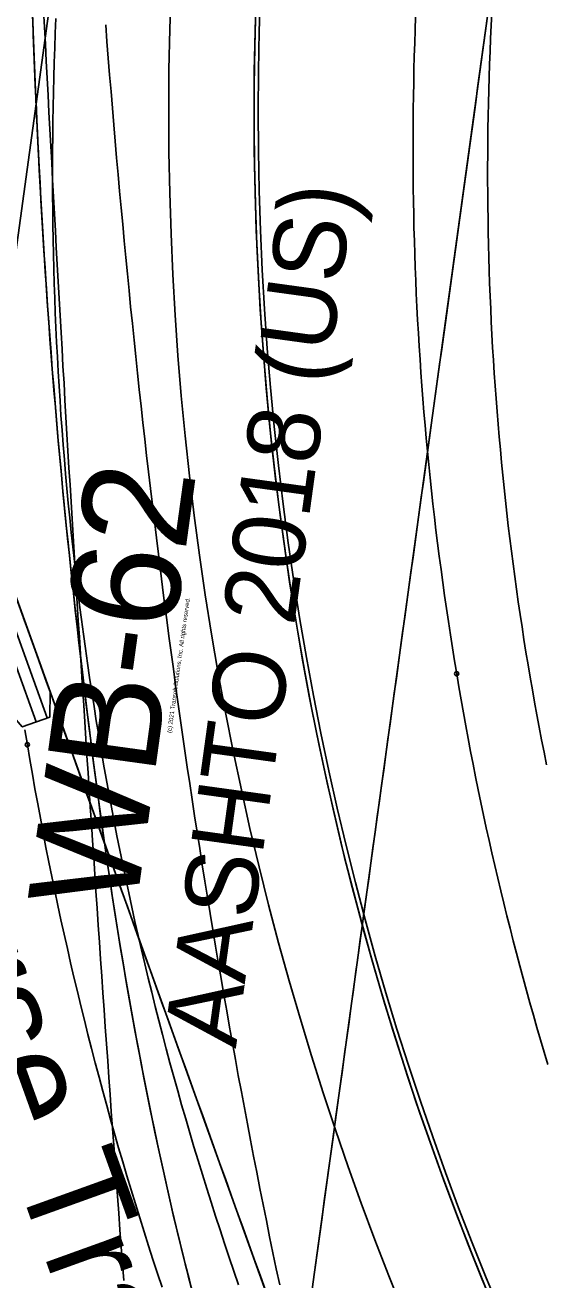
# Model space of a CAD drawing. Extents: x -14 to 1565148, y -25 to 642856.
# Drawn here: x 1564770.18 to 1564780.33, y 636462.29 to 636486.78 of the extents above; entities that cross this region are included whole.
import ezdxf

# ---------------------------------------------------------------- set-up
doc = ezdxf.new("R2010")
doc.units = 0
for name, color, linetype in [('CM_Corridor_Conceptual', 7, 'Continuous'), ('DR_P_Headwall', 7, 'Continuous'), ('GE_P_Alignment_100_Stations', 7, 'Continuous'), ('GE_P_Driveway_CL', 7, 'Continuous'), ('GE_X_Alignment', 7, 'Continuous'), ('PV_P_EOP', 7, 'Continuous'), ('TR_Turning_Path22', 7, 'Continuous'), ('TR_Turning_Path28', 7, 'Continuous'), ('TR_Turning_Path28 - Copy-1', 7, 'Continuous')]:
    doc.layers.add(name, color=color, linetype=linetype)

msp = doc.modelspace()

# ---------------------------------------------------------------- linework, layer by layer
at = {"layer": 'CM_Corridor_Conceptual'}
for p, q in [((1564778.392, 636452.302), (1564766.204, 636486.176)), ((1564770.394, 636473.177), (1564769.276, 636476.282)), ((1564770.609, 636473.255), (1564769.492, 636476.36))]:
    msp.add_line(p, q, dxfattribs=at)
msp.add_lwpolyline([(1564770.663, 636473.274), (1564770.125, 636473.08), (1564769.806, 636473.456), (1564769.002, 636475.692), (1564769.007, 636476.185), (1564769.546, 636476.379), (1564769.864, 636476.003), (1564770.669, 636473.767)], close=True, dxfattribs=at)
msp.add_lwpolyline([(1564770.152, 636475.202), (1564770.265, 636474.89), (1564770.377, 636474.577), (1564770.49, 636474.264), (1564770.602, 636473.951), (1564770.715, 636473.639), (1564770.827, 636473.326), (1564770.94, 636473.013), (1564771.052, 636472.7), (1564771.165, 636472.387), (1564771.278, 636472.075), (1564771.39, 636471.762), (1564771.503, 636471.449), (1564771.615, 636471.137), (1564771.728, 636470.824), (1564771.841, 636470.511), (1564771.953, 636470.198), (1564772.066, 636469.886), (1564772.178, 636469.573), (1564772.291, 636469.26), (1564772.404, 636468.948), (1564772.516, 636468.635), (1564772.629, 636468.322), (1564772.742, 636468.01), (1564772.854, 636467.697), (1564772.967, 636467.384), (1564773.08, 636467.072), (1564773.192, 636466.759), (1564773.305, 636466.446), (1564773.418, 636466.134), (1564773.53, 636465.821), (1564773.643, 636465.508), (1564773.756, 636465.196), (1564773.869, 636464.883), (1564773.981, 636464.571), (1564774.094, 636464.258), (1564774.207, 636463.945), (1564774.32, 636463.633), (1564774.432, 636463.32), (1564774.545, 636463.008), (1564774.658, 636462.695), (1564774.771, 636462.383), (1564774.884, 636462.07)], dxfattribs=at)
at = {"layer": 'DR_P_Headwall'}
for points in [[(1564770.327, 636486.979), (1564770.339, 636486.652), (1564770.351, 636486.324), (1564770.364, 636485.995), (1564770.377, 636485.666), (1564770.391, 636485.338), (1564770.406, 636485.008), (1564770.421, 636484.679), (1564770.437, 636484.35), (1564770.454, 636484.02), (1564770.472, 636483.69), (1564770.49, 636483.361), (1564770.509, 636483.031), (1564770.528, 636482.701), (1564770.549, 636482.37), (1564770.57, 636482.04), (1564770.592, 636481.71), (1564770.614, 636481.38), (1564770.638, 636481.05), (1564770.662, 636480.72), (1564770.687, 636480.389), (1564770.712, 636480.059), (1564770.739, 636479.729), (1564770.766, 636479.399), (1564770.794, 636479.069), (1564770.823, 636478.739), (1564770.852, 636478.409), (1564770.883, 636478.079), (1564770.914, 636477.75), (1564770.946, 636477.42), (1564770.979, 636477.09), (1564771.012, 636476.761), (1564771.047, 636476.432), (1564771.082, 636476.102), (1564771.117, 636475.773), (1564771.153, 636475.443), (1564771.19, 636475.113), (1564771.227, 636474.782), (1564771.265, 636474.452), (1564771.304, 636474.122), (1564771.343, 636473.791), (1564771.383, 636473.461), (1564771.423, 636473.13), (1564771.465, 636472.8), (1564771.507, 636472.469), (1564771.55, 636472.139), (1564771.594, 636471.808), (1564771.639, 636471.478), (1564771.685, 636471.148), (1564771.731, 636470.818), (1564771.779, 636470.489), (1564771.828, 636470.159), (1564771.878, 636469.83), (1564771.929, 636469.501), (1564771.981, 636469.173), (1564772.034, 636468.844), (1564772.088, 636468.516), (1564772.143, 636468.189), (1564772.2, 636467.862), (1564772.258, 636467.535), (1564772.317, 636467.208), (1564772.377, 636466.882), (1564772.439, 636466.557), (1564772.502, 636466.232), (1564772.566, 636465.907), (1564772.632, 636465.583), (1564772.699, 636465.259), (1564772.767, 636464.936), (1564772.837, 636464.613), (1564772.908, 636464.291), (1564772.981, 636463.969), (1564773.055, 636463.648), (1564773.131, 636463.327), (1564773.208, 636463.007), (1564773.287, 636462.688), (1564773.367, 636462.369), (1564773.449, 636462.051)], [(1564770.329, 636486.917), (1564770.341, 636486.588), (1564770.353, 636486.26), (1564770.366, 636485.931), (1564770.379, 636485.601), (1564770.394, 636485.272), (1564770.409, 636484.942), (1564770.424, 636484.612), (1564770.44, 636484.282), (1564770.457, 636483.952), (1564770.475, 636483.622), (1564770.493, 636483.291), (1564770.513, 636482.961), (1564770.532, 636482.63), (1564770.553, 636482.299), (1564770.574, 636481.969), (1564770.596, 636481.638), (1564770.619, 636481.307), (1564770.643, 636480.977), (1564770.667, 636480.646), (1564770.692, 636480.315), (1564770.718, 636479.985), (1564770.745, 636479.654), (1564770.772, 636479.323), (1564770.8, 636478.993), (1564770.83, 636478.663), (1564770.859, 636478.332), (1564770.89, 636478.002), (1564770.921, 636477.672), (1564770.953, 636477.342), (1564770.986, 636477.012), (1564771.02, 636476.682), (1564771.055, 636476.352), (1564771.09, 636476.022), (1564771.126, 636475.692), (1564771.162, 636475.362), (1564771.199, 636475.032), (1564771.236, 636474.701), (1564771.274, 636474.37), (1564771.313, 636474.04), (1564771.352, 636473.709), (1564771.393, 636473.378), (1564771.433, 636473.047), (1564771.475, 636472.716), (1564771.518, 636472.385), (1564771.561, 636472.055), (1564771.605, 636471.724), (1564771.65, 636471.394), (1564771.696, 636471.064), (1564771.743, 636470.734), (1564771.791, 636470.404), (1564771.84, 636470.074), (1564771.89, 636469.745), (1564771.942, 636469.416), (1564771.994, 636469.087), (1564772.047, 636468.759), (1564772.102, 636468.431), (1564772.158, 636468.103), (1564772.215, 636467.776), (1564772.273, 636467.449), (1564772.333, 636467.122), (1564772.393, 636466.796), (1564772.455, 636466.47), (1564772.519, 636466.145), (1564772.583, 636465.82), (1564772.649, 636465.496), (1564772.717, 636465.172), (1564772.786, 636464.848), (1564772.856, 636464.526), (1564772.928, 636464.203), (1564773.001, 636463.881), (1564773.076, 636463.56), (1564773.152, 636463.239), (1564773.229, 636462.919), (1564773.309, 636462.6), (1564773.389, 636462.28)]]:
    msp.add_lwpolyline(points, dxfattribs=at)
msp.add_arc((1564877.338, 636484.105), 111.888, 180.39704, 201.6728, dxfattribs=at)
at = {"layer": 'GE_P_Alignment_100_Stations'}
for p, q in [((1564772.301, 636499.036), (1564765.743, 636451.487)), ((1564774.163, 636450.325), (1564780.721, 636497.875))]:
    msp.add_line(p, q, dxfattribs=at)
msp.add_lwpolyline([(1564779.215, 636486.953), (1564779.176, 636486.673), (1564779.137, 636486.393), (1564779.099, 636486.113), (1564779.06, 636485.832), (1564779.021, 636485.552), (1564778.983, 636485.271), (1564778.944, 636484.989), (1564778.905, 636484.708), (1564778.866, 636484.426), (1564778.827, 636484.144), (1564778.788, 636483.862), (1564778.749, 636483.579), (1564778.71, 636483.296), (1564778.671, 636483.013), (1564778.632, 636482.73), (1564778.593, 636482.446), (1564778.554, 636482.162), (1564778.515, 636481.877), (1564778.475, 636481.593), (1564778.436, 636481.308), (1564778.397, 636481.022), (1564778.357, 636480.736), (1564778.318, 636480.45), (1564778.278, 636480.163), (1564778.239, 636479.876), (1564778.199, 636479.589), (1564778.159, 636479.301), (1564778.119, 636479.012), (1564778.08, 636478.723), (1564778.04, 636478.434), (1564778, 636478.145), (1564777.96, 636477.854), (1564777.92, 636477.564), (1564777.879, 636477.273), (1564777.839, 636476.981), (1564777.799, 636476.689), (1564777.759, 636476.396), (1564777.718, 636476.103), (1564777.678, 636475.809), (1564777.637, 636475.515), (1564777.596, 636475.22), (1564777.556, 636474.925), (1564777.515, 636474.629), (1564777.474, 636474.332), (1564777.433, 636474.035), (1564777.392, 636473.737), (1564777.351, 636473.439), (1564777.31, 636473.14), (1564777.268, 636472.84), (1564777.227, 636472.54), (1564777.185, 636472.239), (1564777.144, 636471.938), (1564777.102, 636471.635), (1564777.06, 636471.332), (1564777.018, 636471.029), (1564776.976, 636470.724), (1564776.934, 636470.419), (1564776.892, 636470.114), (1564776.85, 636469.807), (1564776.807, 636469.5), (1564776.765, 636469.192), (1564776.722, 636468.883), (1564776.68, 636468.574), (1564776.637, 636468.263), (1564776.594, 636467.952), (1564776.551, 636467.64), (1564776.508, 636467.328), (1564776.465, 636467.014), (1564776.421, 636466.7), (1564776.378, 636466.384), (1564776.334, 636466.068), (1564776.29, 636465.751), (1564776.247, 636465.433), (1564776.203, 636465.114), (1564776.158, 636464.795), (1564776.114, 636464.474), (1564776.07, 636464.153), (1564776.025, 636463.83), (1564775.981, 636463.507), (1564775.936, 636463.182), (1564775.891, 636462.857), (1564775.846, 636462.53), (1564775.801, 636462.203)], dxfattribs=at)
at = {"layer": 'GE_P_Driveway_CL'}
msp.add_arc((1564834.986, 636485.101), 60.333, 360, 269.30622, dxfattribs=at)
msp.add_arc((1564834.986, 636485.101), 60.333, 360, 269.30622, dxfattribs=at)
at = {"layer": 'GE_X_Alignment'}
msp.add_circle((1564834.986, 636485.101), 60.25, dxfattribs=at)
at = {"layer": 'PV_P_EOP'}
for radius in [62, 60.333, 60.25]:
    msp.add_circle((1564834.986, 636485.101), radius, dxfattribs=at)
at = {"layer": 'TR_Turning_Path22'}
for points in [[(1564770.543, 636487.064), (1564770.56, 636486.734), (1564770.577, 636486.403), (1564770.594, 636486.072), (1564770.612, 636485.741), (1564770.629, 636485.411), (1564770.646, 636485.08), (1564770.664, 636484.749), (1564770.682, 636484.418), (1564770.7, 636484.088), (1564770.717, 636483.757), (1564770.735, 636483.426), (1564770.754, 636483.095), (1564770.772, 636482.765), (1564770.79, 636482.434), (1564770.809, 636482.103), (1564770.827, 636481.773), (1564770.846, 636481.442), (1564770.865, 636481.111), (1564770.883, 636480.78), (1564770.902, 636480.45), (1564770.921, 636480.119), (1564770.941, 636479.788), (1564770.96, 636479.458), (1564770.979, 636479.127), (1564770.999, 636478.796), (1564771.018, 636478.466), (1564771.038, 636478.135), (1564771.058, 636477.805), (1564771.078, 636477.474), (1564771.098, 636477.143), (1564771.118, 636476.813), (1564771.138, 636476.482), (1564771.159, 636476.152), (1564771.179, 636475.821), (1564771.2, 636475.49), (1564771.22, 636475.16), (1564771.241, 636474.829), (1564771.262, 636474.499), (1564771.283, 636474.168), (1564771.304, 636473.838), (1564771.325, 636473.507), (1564771.346, 636473.177), (1564771.368, 636472.846), (1564771.389, 636472.515), (1564771.411, 636472.185), (1564771.433, 636471.854), (1564771.454, 636471.524), (1564771.476, 636471.193), (1564771.498, 636470.863), (1564771.521, 636470.532), (1564771.543, 636470.202), (1564771.565, 636469.872), (1564771.588, 636469.541), (1564771.61, 636469.211), (1564771.633, 636468.88), (1564771.656, 636468.55), (1564771.678, 636468.219), (1564771.701, 636467.889), (1564771.725, 636467.559), (1564771.748, 636467.228), (1564771.771, 636466.898), (1564771.794, 636466.567), (1564771.818, 636466.237), (1564771.841, 636465.907), (1564771.865, 636465.576), (1564771.889, 636465.246), (1564771.913, 636464.915), (1564771.937, 636464.585), (1564771.961, 636464.255), (1564771.985, 636463.924), (1564772.01, 636463.594), (1564772.034, 636463.264), (1564772.059, 636462.934), (1564772.083, 636462.603)], [(1564771.755, 636486.783), (1564771.78, 636486.457), (1564771.806, 636486.133), (1564771.832, 636485.808), (1564771.859, 636485.483), (1564771.886, 636485.159), (1564771.913, 636484.834), (1564771.941, 636484.51), (1564771.969, 636484.186), (1564771.998, 636483.862), (1564772.027, 636483.538), (1564772.057, 636483.214), (1564772.087, 636482.891), (1564772.117, 636482.568), (1564772.148, 636482.244), (1564772.179, 636481.921), (1564772.211, 636481.598), (1564772.243, 636481.276), (1564772.276, 636480.953), (1564772.309, 636480.63), (1564772.343, 636480.308), (1564772.377, 636479.986), (1564772.411, 636479.664), (1564772.447, 636479.342), (1564772.482, 636479.02), (1564772.518, 636478.698), (1564772.555, 636478.377), (1564772.592, 636478.056), (1564772.63, 636477.734), (1564772.668, 636477.413), (1564772.706, 636477.093), (1564772.745, 636476.772), (1564772.785, 636476.451), (1564772.825, 636476.131), (1564772.866, 636475.811), (1564772.907, 636475.49), (1564772.949, 636475.171), (1564772.991, 636474.851), (1564773.034, 636474.531), (1564773.077, 636474.212), (1564773.121, 636473.892), (1564773.166, 636473.573), (1564773.211, 636473.254), (1564773.256, 636472.935), (1564773.303, 636472.616), (1564773.349, 636472.298), (1564773.396, 636471.979), (1564773.444, 636471.661), (1564773.493, 636471.343), (1564773.542, 636471.025), (1564773.591, 636470.708), (1564773.641, 636470.39), (1564773.692, 636470.072), (1564773.743, 636469.755), (1564773.795, 636469.438), (1564773.848, 636469.121), (1564773.901, 636468.804), (1564773.954, 636468.488), (1564774.008, 636468.171), (1564774.063, 636467.855), (1564774.119, 636467.539), (1564774.175, 636467.223), (1564774.231, 636466.907), (1564774.288, 636466.592), (1564774.346, 636466.277), (1564774.405, 636465.961), (1564774.464, 636465.646), (1564774.523, 636465.331), (1564774.584, 636465.017), (1564774.645, 636464.702), (1564774.706, 636464.388), (1564774.768, 636464.074), (1564774.831, 636463.76), (1564774.894, 636463.446), (1564774.958, 636463.132), (1564775.023, 636462.819), (1564775.088, 636462.506), (1564775.154, 636462.193)], [(1564772.083, 636462.603), (1564772.108, 636462.275)]]:
    msp.add_lwpolyline(points, dxfattribs=at)
msp.add_circle((1564772.083, 636462.603), 0.0417, dxfattribs=at)
msp.add_circle((1564772.083, 636462.603), 0.0417, dxfattribs=at)
at = {"layer": 'TR_Turning_Path28'}
for points in [[(1564777.81, 636486.939), (1564777.8, 636486.682), (1564777.791, 636486.425), (1564777.783, 636486.168), (1564777.776, 636485.911), (1564777.771, 636485.654), (1564777.766, 636485.397), (1564777.762, 636485.139), (1564777.76, 636484.882), (1564777.758, 636484.625), (1564777.758, 636484.367), (1564777.758, 636484.11), (1564777.76, 636483.853), (1564777.763, 636483.595), (1564777.766, 636483.338), (1564777.771, 636483.081), (1564777.777, 636482.824), (1564777.784, 636482.566), (1564777.792, 636482.309), (1564777.801, 636482.052), (1564777.812, 636481.795), (1564777.823, 636481.538), (1564777.835, 636481.28), (1564777.849, 636481.023), (1564777.863, 636480.766), (1564777.879, 636480.509), (1564777.895, 636480.253), (1564777.913, 636479.996), (1564777.931, 636479.739), (1564777.951, 636479.482), (1564777.972, 636479.226), (1564777.994, 636478.969), (1564778.017, 636478.713), (1564778.041, 636478.457), (1564778.066, 636478.2), (1564778.092, 636477.944), (1564778.119, 636477.688), (1564778.148, 636477.432), (1564778.177, 636477.176), (1564778.207, 636476.921), (1564778.239, 636476.665), (1564778.271, 636476.41), (1564778.305, 636476.154), (1564778.339, 636475.899), (1564778.375, 636475.644), (1564778.412, 636475.389), (1564778.449, 636475.135), (1564778.488, 636474.88), (1564778.528, 636474.626), (1564778.569, 636474.371), (1564778.611, 636474.117)], [(1564778.611, 636474.117), (1564778.654, 636473.863), (1564778.698, 636473.61), (1564778.743, 636473.357), (1564778.789, 636473.105), (1564778.836, 636472.853), (1564778.884, 636472.603), (1564778.932, 636472.353), (1564778.982, 636472.104), (1564779.033, 636471.855), (1564779.084, 636471.608), (1564779.137, 636471.36), (1564779.19, 636471.113), (1564779.244, 636470.867), (1564779.3, 636470.62), (1564779.356, 636470.374), (1564779.414, 636470.129), (1564779.472, 636469.884), (1564779.531, 636469.639), (1564779.592, 636469.394), (1564779.653, 636469.15), (1564779.715, 636468.907), (1564779.779, 636468.664), (1564779.843, 636468.421), (1564779.908, 636468.178), (1564779.974, 636467.936), (1564780.041, 636467.695), (1564780.11, 636467.454), (1564780.179, 636467.213), (1564780.249, 636466.973), (1564780.32, 636466.733), (1564780.392, 636466.493)], [(1564770.177, 636473.022), (1564770.225, 636472.733)], [(1564770.225, 636472.733), (1564770.273, 636472.444), (1564770.323, 636472.156), (1564770.374, 636471.869), (1564770.427, 636471.582), (1564770.48, 636471.297), (1564770.534, 636471.012), (1564770.589, 636470.727), (1564770.646, 636470.444), (1564770.703, 636470.162), (1564770.762, 636469.88), (1564770.821, 636469.598), (1564770.882, 636469.317), (1564770.944, 636469.036), (1564771.007, 636468.755), (1564771.071, 636468.475), (1564771.136, 636468.196), (1564771.203, 636467.916), (1564771.27, 636467.637), (1564771.339, 636467.358), (1564771.409, 636467.08), (1564771.48, 636466.802), (1564771.552, 636466.525), (1564771.625, 636466.248), (1564771.7, 636465.971), (1564771.775, 636465.695), (1564771.852, 636465.419), (1564771.929, 636465.144), (1564772.008, 636464.869), (1564772.088, 636464.594), (1564772.169, 636464.32), (1564772.252, 636464.047), (1564772.335, 636463.773), (1564772.419, 636463.501), (1564772.505, 636463.228), (1564772.592, 636462.956), (1564772.679, 636462.685), (1564772.768, 636462.414), (1564772.858, 636462.144)]]:
    msp.add_lwpolyline(points, dxfattribs=at)
for centre in [(1564778.611, 636474.117), (1564778.611, 636474.117), (1564770.225, 636472.733), (1564770.225, 636472.733)]:
    msp.add_circle(centre, 0.0417, dxfattribs=at)
msp.add_arc((1564840.393, 636484.698), 81.107, 162.2375, 235.00942, dxfattribs=at)
at = {"layer": 'TR_Turning_Path28 - Copy-1'}
for points in [[(1564779.298, 636487.022), (1564779.285, 636486.769), (1564779.274, 636486.517), (1564779.263, 636486.265), (1564779.254, 636486.013), (1564779.245, 636485.761), (1564779.238, 636485.509), (1564779.232, 636485.257), (1564779.227, 636485.005), (1564779.222, 636484.753), (1564779.219, 636484.501), (1564779.217, 636484.249), (1564779.216, 636483.998), (1564779.216, 636483.746), (1564779.218, 636483.495), (1564779.22, 636483.244), (1564779.223, 636482.992), (1564779.227, 636482.741), (1564779.233, 636482.49), (1564779.239, 636482.239), (1564779.247, 636481.989), (1564779.255, 636481.738), (1564779.265, 636481.488), (1564779.276, 636481.237), (1564779.288, 636480.987), (1564779.3, 636480.737), (1564779.314, 636480.487), (1564779.329, 636480.237), (1564779.345, 636479.987), (1564779.362, 636479.738), (1564779.38, 636479.488), (1564779.4, 636479.239), (1564779.42, 636478.99), (1564779.441, 636478.741), (1564779.464, 636478.493), (1564779.487, 636478.244), (1564779.512, 636477.996), (1564779.537, 636477.747), (1564779.564, 636477.5), (1564779.591, 636477.252), (1564779.62, 636477.004), (1564779.65, 636476.757), (1564779.681, 636476.51), (1564779.713, 636476.263), (1564779.745, 636476.016), (1564779.779, 636475.769), (1564779.815, 636475.523), (1564779.851, 636475.277), (1564779.888, 636475.031), (1564779.926, 636474.785), (1564779.965, 636474.54), (1564780.005, 636474.295), (1564780.047, 636474.05), (1564780.089, 636473.805), (1564780.133, 636473.561), (1564780.177, 636473.317), (1564780.223, 636473.073), (1564780.269, 636472.83), (1564780.317, 636472.586), (1564780.365, 636472.343)], [(1564770.783, 636486.909), (1564770.771, 636486.621), (1564770.76, 636486.333), (1564770.75, 636486.045), (1564770.742, 636485.757), (1564770.734, 636485.47), (1564770.728, 636485.182), (1564770.724, 636484.894), (1564770.72, 636484.607), (1564770.718, 636484.319), (1564770.716, 636484.032), (1564770.716, 636483.744), (1564770.718, 636483.457), (1564770.72, 636483.17), (1564770.724, 636482.883), (1564770.729, 636482.596), (1564770.735, 636482.309), (1564770.742, 636482.022), (1564770.751, 636481.735), (1564770.76, 636481.448), (1564770.771, 636481.161), (1564770.783, 636480.875), (1564770.797, 636480.589), (1564770.811, 636480.302), (1564770.827, 636480.016), (1564770.844, 636479.73), (1564770.863, 636479.444), (1564770.882, 636479.159), (1564770.903, 636478.873), (1564770.925, 636478.588), (1564770.948, 636478.302), (1564770.972, 636478.017), (1564770.998, 636477.732), (1564771.024, 636477.447), (1564771.052, 636477.163), (1564771.082, 636476.878), (1564771.112, 636476.594), (1564771.144, 636476.31), (1564771.177, 636476.026), (1564771.211, 636475.742), (1564771.246, 636475.459), (1564771.282, 636475.176), (1564771.32, 636474.893), (1564771.359, 636474.61), (1564771.399, 636474.327), (1564771.44, 636474.045), (1564771.483, 636473.763), (1564771.527, 636473.481), (1564771.572, 636473.199), (1564771.618, 636472.918), (1564771.665, 636472.637), (1564771.714, 636472.356), (1564771.763, 636472.075), (1564771.814, 636471.795), (1564771.867, 636471.515), (1564771.92, 636471.235), (1564771.975, 636470.956), (1564772.03, 636470.676), (1564772.087, 636470.397), (1564772.146, 636470.119), (1564772.205, 636469.84), (1564772.266, 636469.562), (1564772.327, 636469.285), (1564772.39, 636469.007), (1564772.455, 636468.73), (1564772.52, 636468.454), (1564772.587, 636468.177), (1564772.654, 636467.901), (1564772.723, 636467.625), (1564772.793, 636467.35), (1564772.865, 636467.075), (1564772.937, 636466.8), (1564773.011, 636466.526), (1564773.086, 636466.252), (1564773.162, 636465.979), (1564773.239, 636465.706), (1564773.318, 636465.433), (1564773.397, 636465.16), (1564773.478, 636464.888), (1564773.56, 636464.617), (1564773.643, 636464.346), (1564773.728, 636464.075), (1564773.813, 636463.805), (1564773.9, 636463.535), (1564773.988, 636463.265), (1564774.077, 636462.996), (1564774.167, 636462.727), (1564774.259, 636462.459), (1564774.351, 636462.191)]]:
    msp.add_lwpolyline(points, dxfattribs=at)
msp.add_arc((1564847.314, 636483.896), 86.109, 162.1862, 206.90212, dxfattribs=at)

# ---------------------------------------------------------------- texts
at = {"layer": 'CM_Corridor_Conceptual'}
msp.add_text('Gooseneck Horse Trailer', height=2, rotation=289.7889, dxfattribs=at).set_placement((1564762.478, 636485.19))
at = {"layer": 'GE_P_Alignment_100_Stations'}
for s, height, p in [('AASHTO 2018 (US)', 1.41667, (1564774.297, 636466.796)), ('WB-62', 2.125, (1564772.338, 636469.441)), ('(c) 2021 Transoft Solutions, Inc. All rights reserved.', 0.085, (1564773.037, 636472.959))]:
    msp.add_text(s, height=height, rotation=82.1471, dxfattribs=at).set_placement(p)

doc.saveas('drawing.dxf')
